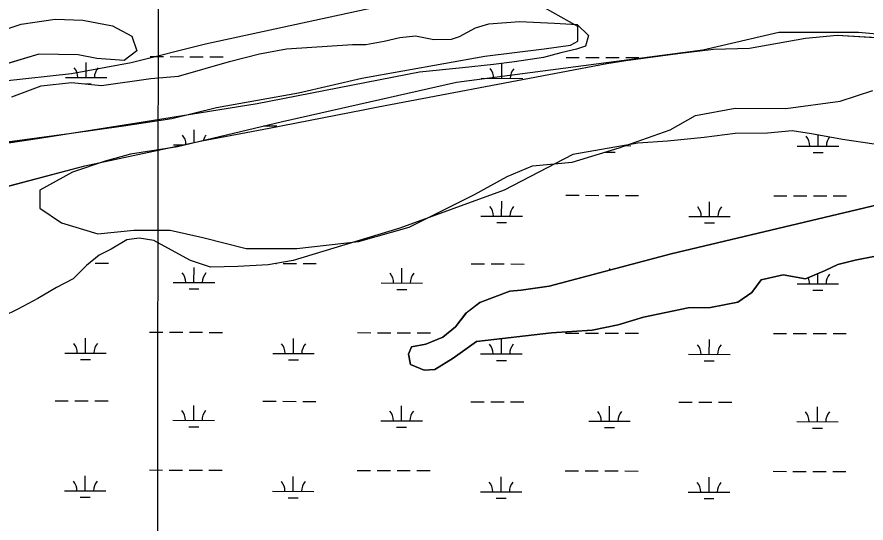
# Model space of a CAD drawing. Extents: x 3219052 to 3256913, y 800770 to 826146.
# Drawn here: x 3238609 to 3240658, y 819598 to 820820 of the extents above; entities that cross this region are included whole.
import ezdxf

# ---------------------------------------------------------------- set-up
doc = ezdxf.new("R2010")
doc.units = 0
for name, color, linetype in [('V-GRID-MAJR', 7, 'Continuous'), ('V-SITE-VEGE', 7, 'Continuous'), ('V-TOPO-SHOR', 7, 'Continuous'), ('V-WETL-SWMP', 7, 'Continuous')]:
    doc.layers.add(name, color=color, linetype=linetype)

msp = doc.modelspace()

# ---------------------------------------------------------------- linework, layer by layer
at = {"layer": 'V-GRID-MAJR'}
msp.add_spline([(3238932.4, 806165.2), (3238939.4, 812224), (3238946.5, 818286.2), (3238953.5, 824348.4), (3238953.5, 824351.8)], degree=3, dxfattribs=at)
at = {"layer": 'V-SITE-VEGE'}
for points in [[(3238596.6, 820627.1), (3238667.5, 820653.1), (3238740.6, 820661.2), (3238812.9, 820654.3), (3238932.2, 820671.4), (3238998.6, 820676.8), (3239122, 820711.8), (3239194.4, 820730.3), (3239259.2, 820742.5), (3239418.6, 820753.2), (3239451.2, 820753.5), (3239495.4, 820761.3), (3239532.8, 820770.3), (3239570.5, 820774.2), (3239615.4, 820764.9), (3239657.6, 820765.6), (3239677.5, 820772.3), (3239715.7, 820793.3), (3239747.9, 820802.7), (3239821.9, 820808.9), (3239906.1, 820804.3), (3239961, 820801.7), (3239988.7, 820775), (3239981.5, 820749.2), (3239959.6, 820741.7), (3239921.4, 820733.1), (3239880, 820722.1), (3239810.1, 820711.5), (3239759.2, 820704.5), (3239684.4, 820696.4), (3239580.2, 820686.3), (3239188.9, 820609.9), (3238913.3, 820565.4), (3238668.7, 820527.1), (3238415.8, 820489.6)], [(3238552.1, 820780.2), (3238619.4, 820802.3), (3238701.3, 820814), (3238767.7, 820812.2), (3238839.6, 820798.5), (3238886, 820772.9), (3238898.6, 820737.5), (3238868, 820714.1), (3238801.6, 820719.5), (3238756.7, 820728), (3238661.3, 820729.4), (3238522.1, 820688.1)], [(3238558.2, 820403.4), (3238773, 820460), (3239055.4, 820520.8), (3239217.7, 820551.4), (3239444.4, 820595.3), (3239481, 820602.7), (3239922.9, 820686.6), (3240033, 820706.9), (3240078.4, 820714.3), (3240204, 820731.5), (3240289.9, 820741.6), (3240377, 820744.5), (3240512.6, 820768.4), (3240589, 820775.3), (3240726.5, 820767.4)], [(3240677.7, 820512.7), (3240601.4, 820524.1), (3240526.7, 820537.8), (3240480.2, 820544.3), (3240420.5, 820539.3), (3240342.6, 820538.3), (3240267.5, 820528.6), (3240179.2, 820519.7), (3240107.6, 820514.7), (3239950.9, 820487.7), (3239785.3, 820401.5), (3239532.7, 820310), (3239275.7, 820232), (3239215.6, 820221.1), (3239142.1, 820217.3), (3239076.1, 820215.9), (3239027.6, 820231.9), (3238964.5, 820266.3), (3238939.1, 820279.9), (3238904.1, 820285.5), (3238874.3, 820281.2), (3238836.1, 820259.1), (3238807, 820244.9), (3238776.4, 820219.5), (3238744.5, 820187), (3238703.9, 820166.4), (3238659.3, 820139.9), (3238611.1, 820113.8), (3238574.5, 820096.4)], [(3240702.7, 820370), (3240188, 820247.8), (3239893.6, 820169.9), (3239826, 820160.1), (3239799, 820157.8), (3239726.5, 820130.6), (3239693.1, 820104.8), (3239667.2, 820071.1), (3239636.9, 820046.2), (3239595.9, 820029.6), (3239560.9, 820023.3), (3239554.1, 820005.5), (3239559.2, 819980.8), (3239592.1, 819966.8), (3239617.2, 819968.3), (3239662.2, 819995.6), (3239718.3, 820036.4), (3239898.9, 820057.4), (3239997.5, 820063.5), (3240060.3, 820076), (3240121.2, 820094.9), (3240229, 820117.7), (3240283, 820118.3), (3240348.6, 820130.8), (3240382.5, 820154.6), (3240405.6, 820184.7), (3240458.2, 820196.9), (3240512.2, 820187.2), (3240559.9, 820207.4), (3240590.2, 820222), (3240632.4, 820232.6), (3240681.3, 820242.4)]]:
    msp.add_lwpolyline(points, dxfattribs=at)
at = {"layer": 'V-TOPO-SHOR'}
for points in [[(3238542.8, 820512.2), (3238740.4, 820538.8), (3238866.2, 820556.5), (3238983.1, 820574.2), (3239090.9, 820600.9), (3239288.6, 820636.4), (3239441.4, 820672.1), (3239738, 820725.3), (3239881.8, 820743), (3239944.7, 820751.9), (3239962.6, 820760.8), (3239962.7, 820796.7), (3239882, 820841.8), (3239756.2, 820842.1), (3239513.7, 820851.6), (3239064.3, 820753.7), (3238884.5, 820709.2), (3238740.7, 820682.5), (3238579, 820664.9)], [(3240736.5, 820773.1), (3240640.4, 820782), (3240535.5, 820782.2), (3240448.1, 820782.4), (3240264.5, 820739.1), (3239669.9, 820661.7), (3239250.2, 820566.4), (3238996.6, 820505.7), (3238882.9, 820488.5), (3238821.7, 820471.1), (3238743, 820445.1), (3238664.2, 820401.5), (3238664.1, 820357.8), (3238716.5, 820322.8), (3238803.8, 820296.4), (3238891.3, 820304.9), (3238978.7, 820304.7), (3239057.3, 820287.1), (3239162.1, 820260.7), (3239236.7, 820260.5)], [(3239236.7, 820260.5), (3239284.5, 820260.4), (3239433.1, 820277.6), (3239555.6, 820312.3), (3239713.1, 820390.6), (3239791.8, 820434.1), (3239853.1, 820460.2), (3239949.2, 820468.8), (3240062.9, 820503.5), (3240185.4, 820547), (3240246.7, 820581.8), (3240342.8, 820599.1), (3240465.2, 820598.8), (3240596.4, 820616), (3240675.1, 820642.1)]]:
    msp.add_lwpolyline(points, dxfattribs=at)
at = {"layer": 'V-WETL-SWMP'}
for p, q in [((3238552.1, 820780.2), (3238619.4, 820802.3)), ((3238619.4, 820802.3), (3238701.3, 820814)), ((3238701.3, 820814), (3238767.7, 820812.2)), ((3238767.7, 820812.2), (3238839.6, 820798.5)), ((3238839.6, 820798.5), (3238886, 820772.9)), ((3239715.7, 820793.3), (3239747.9, 820802.7)), ((3239747.9, 820802.7), (3239821.9, 820808.9)), ((3239821.9, 820808.9), (3239906.1, 820804.3)), ((3239906.1, 820804.3), (3239961, 820801.7)), ((3239961, 820801.7), (3239988.7, 820775)), ((3239677.5, 820772.3), (3239715.7, 820793.3)), ((3238886, 820772.9), (3238898.6, 820737.5)), ((3239451.2, 820753.5), (3239495.4, 820761.3)), ((3239495.4, 820761.3), (3239532.8, 820770.3)), ((3239532.8, 820770.3), (3239570.5, 820774.2)), ((3239570.5, 820774.2), (3239615.4, 820764.9)), ((3239615.4, 820764.9), (3239657.6, 820765.6)), ((3239657.6, 820765.6), (3239677.5, 820772.3)), ((3239988.7, 820775), (3239981.5, 820749.2)), ((3240377, 820744.5), (3240512.6, 820768.4)), ((3240512.6, 820768.4), (3240589, 820775.3)), ((3240589, 820775.3), (3240726.5, 820767.4)), ((3238898.6, 820737.5), (3238868, 820714.1)), ((3239194.4, 820730.3), (3239259.2, 820742.5)), ((3239259.2, 820742.5), (3239418.6, 820753.2)), ((3239418.6, 820753.2), (3239451.2, 820753.5)), ((3239959.6, 820741.7), (3239921.4, 820733.1)), ((3239981.5, 820749.2), (3239959.6, 820741.7)), ((3240204, 820731.5), (3240289.9, 820741.6)), ((3240289.9, 820741.6), (3240377, 820744.5)), ((3238661.3, 820729.4), (3238522.1, 820688.1)), ((3238756.7, 820728), (3238661.3, 820729.4)), ((3238801.6, 820719.5), (3238756.7, 820728)), ((3238868, 820714.1), (3238801.6, 820719.5)), ((3238930.5, 820723.9), (3238962.5, 820723.8)), ((3238978.5, 820723.8), (3239010.5, 820723.7)), ((3239026.5, 820723.7), (3239058.5, 820723.6)), ((3239074.5, 820723.6), (3239106.5, 820723.5)), ((3239122, 820711.8), (3239194.4, 820730.3)), ((3239880, 820722.1), (3239810.1, 820711.5)), ((3239921.4, 820733.1), (3239880, 820722.1)), ((3239934.3, 820721.8), (3239966.3, 820721.7)), ((3239982.3, 820721.7), (3240014.3, 820721.6)), ((3240030.3, 820721.6), (3240062.3, 820721.5)), ((3240078.3, 820721.5), (3240110.3, 820721.4)), ((3240078.4, 820714.3), (3240204, 820731.5)), ((3238775.8, 820673.5), (3238775.9, 820709.5)), ((3238998.6, 820676.8), (3239122, 820711.8)), ((3239684.4, 820696.4), (3239580.2, 820686.3)), ((3239759.2, 820704.5), (3239684.4, 820696.4)), ((3239810.1, 820711.5), (3239759.2, 820704.5)), ((3239779.6, 820671.4), (3239779.7, 820707.3)), ((3239922.9, 820686.6), (3240033, 820706.9)), ((3240033, 820706.9), (3240078.4, 820714.3)), ((3238932.2, 820671.4), (3238998.6, 820676.8)), ((3239580.2, 820686.3), (3239188.9, 820609.9)), ((3239481, 820602.7), (3239922.9, 820686.6)), ((3238667.5, 820653.1), (3238740.6, 820661.2)), ((3238725.8, 820673.6), (3238825.8, 820673.4)), ((3238740.6, 820661.2), (3238812.9, 820654.3)), ((3238773.9, 820658), (3238787.8, 820658)), ((3238812.9, 820654.3), (3238932.2, 820671.4)), ((3239729.6, 820671.5), (3239829.6, 820671.3)), ((3238596.6, 820627.1), (3238667.5, 820653.1)), ((3239188.9, 820609.9), (3238913.3, 820565.4)), ((3239217.7, 820551.4), (3239444.4, 820595.3)), ((3239444.4, 820595.3), (3239481, 820602.7)), ((3238913.3, 820565.4), (3238668.7, 820527.1)), ((3239204.1, 820557.1), (3239236.1, 820557.1)), ((3239036.9, 820516.8), (3239037, 820547.1)), ((3239055.4, 820520.8), (3239217.7, 820551.4)), ((3240342.6, 820538.3), (3240267.5, 820528.6)), ((3240420.5, 820539.3), (3240342.6, 820538.3)), ((3240480.2, 820544.3), (3240420.5, 820539.3)), ((3240526.7, 820537.8), (3240480.2, 820544.3)), ((3240601.4, 820524.1), (3240526.7, 820537.8)), ((3240542.6, 820507.9), (3240542.7, 820534.9)), ((3238668.7, 820527.1), (3238415.8, 820489.6)), ((3238773, 820460), (3239055.4, 820520.8)), ((3238986.9, 820511.2), (3239010.3, 820511.1)), ((3240107.6, 820514.7), (3239950.9, 820487.7)), ((3240179.2, 820519.7), (3240107.6, 820514.7)), ((3240267.5, 820528.6), (3240179.2, 820519.7)), ((3240677.7, 820512.7), (3240601.4, 820524.1)), ((3240028.7, 820493.5), (3240052.7, 820493.5)), ((3240073.7, 820508.9), (3240090.7, 820508.8)), ((3240492.6, 820508), (3240592.6, 820507.8)), ((3240530.6, 820492.5), (3240554.6, 820492.4)), ((3239950.9, 820487.7), (3239785.3, 820401.5)), ((3238558.2, 820403.4), (3238773, 820460)), ((3239785.3, 820401.5), (3239532.7, 820310)), ((3239933.6, 820389.1), (3239965.6, 820389)), ((3239981.6, 820389), (3240013.6, 820388.9)), ((3240029.6, 820388.9), (3240061.6, 820388.8)), ((3240077.6, 820388.8), (3240109.6, 820388.7)), ((3239778.9, 820338.7), (3239779, 820374.7)), ((3240188, 820247.8), (3240702.7, 820370)), ((3240280.8, 820337.6), (3240280.9, 820373.6)), ((3240435.5, 820388), (3240467.5, 820388)), ((3240483.5, 820387.9), (3240515.5, 820387.9)), ((3240531.5, 820387.8), (3240563.5, 820387.8)), ((3240579.5, 820387.7), (3240611.5, 820387.7)), ((3239728.9, 820338.8), (3239828.9, 820338.6)), ((3240230.8, 820337.7), (3240330.8, 820337.5)), ((3239532.7, 820310), (3239275.7, 820232)), ((3239766.9, 820323.3), (3239790.9, 820323.2)), ((3240268.8, 820322.2), (3240292.8, 820322.2)), ((3238874.3, 820281.2), (3238836.1, 820259.1)), ((3238904.1, 820285.5), (3238874.3, 820281.2)), ((3238939.1, 820279.9), (3238904.1, 820285.5)), ((3238964.5, 820266.3), (3238939.1, 820279.9)), ((3239027.6, 820231.9), (3238964.5, 820266.3)), ((3238807, 820244.9), (3238776.4, 820219.5)), ((3238836.1, 820259.1), (3238807, 820244.9)), ((3239893.6, 820169.9), (3240188, 820247.8)), ((3238797.5, 820225.3), (3238829.5, 820225.2)), ((3239076.1, 820215.9), (3239027.6, 820231.9)), ((3239275.7, 820232), (3239215.6, 820221.1)), ((3239233.9, 820224.4), (3239235.4, 820224.4)), ((3239251.4, 820224.4), (3239283.4, 820224.3)), ((3239299.4, 820224.3), (3239331.4, 820224.2)), ((3240632.4, 820232.6), (3240590.2, 820222)), ((3240681.3, 820242.4), (3240632.4, 820232.6)), ((3238776.4, 820219.5), (3238744.5, 820187)), ((3239036.2, 820178.4), (3239036.3, 820214.4)), ((3239142.1, 820217.3), (3239076.1, 820215.9)), ((3239215.6, 820221.1), (3239142.1, 820217.3)), ((3239538.1, 820177.3), (3239538.2, 820213.3)), ((3239705.3, 820223.4), (3239737.3, 820223.3)), ((3239753.3, 820223.3), (3239785.3, 820223.2)), ((3239801.3, 820223.2), (3239833.3, 820223.1)), ((3240040.1, 820208.6), (3240040.1, 820212.3)), ((3240559.9, 820207.4), (3240512.2, 820187.2)), ((3240590.2, 820222), (3240559.9, 820207.4)), ((3238744.5, 820187), (3238703.9, 820166.4)), ((3240405.6, 820184.8), (3240382.5, 820154.6)), ((3240458.2, 820196.9), (3240405.6, 820184.8)), ((3240512.2, 820187.2), (3240458.2, 820196.9)), ((3240541.9, 820175.2), (3240542, 820199.8)), ((3238703.9, 820166.4), (3238659.3, 820139.9)), ((3238986.2, 820178.5), (3239086.2, 820178.3)), ((3239024.2, 820163), (3239048.2, 820162.9)), ((3239488.1, 820177.4), (3239588.1, 820177.2)), ((3239826, 820160.1), (3239893.6, 820169.9)), ((3240491.9, 820175.3), (3240591.9, 820175.1)), ((3239526.1, 820161.9), (3239550.1, 820161.9)), ((3239726.5, 820130.6), (3239799, 820157.8)), ((3239799, 820157.8), (3239826, 820160.1)), ((3240382.5, 820154.6), (3240348.7, 820130.8)), ((3240529.9, 820159.8), (3240553.9, 820159.8)), ((3238659.3, 820139.9), (3238611.1, 820113.8)), ((3239693.1, 820104.9), (3239726.5, 820130.6)), ((3240348.7, 820130.8), (3240283, 820118.3)), ((3238611.1, 820113.8), (3238574.5, 820096.4)), ((3239667.2, 820071.1), (3239693.1, 820104.9)), ((3240229, 820117.7), (3240121.2, 820094.9)), ((3240283, 820118.3), (3240229, 820117.7)), ((3240121.2, 820094.9), (3240060.3, 820076)), ((3239636.9, 820046.2), (3239667.2, 820071.1)), ((3239997.5, 820063.5), (3239898.9, 820057.4)), ((3240060.3, 820076), (3239997.5, 820063.5)), ((3238774.4, 820008.1), (3238774.5, 820044.1)), ((3238929.1, 820058.5), (3238961.1, 820058.5)), ((3238977.1, 820058.4), (3239009.1, 820058.4)), ((3239025.1, 820058.3), (3239057.1, 820058.3)), ((3239073.1, 820058.2), (3239105.1, 820058.2)), ((3239276.3, 820007.1), (3239276.4, 820043.1)), ((3239431, 820057.5), (3239463, 820057.4)), ((3239479, 820057.4), (3239511, 820057.3)), ((3239527, 820057.3), (3239559, 820057.2)), ((3239575, 820057.2), (3239607, 820057.1)), ((3239595.9, 820029.6), (3239636.9, 820046.2)), ((3239898.9, 820057.4), (3239718.3, 820036.4)), ((3239778.2, 820006), (3239778.3, 820042)), ((3239932.9, 820056.4), (3239964.9, 820056.4)), ((3239980.9, 820056.3), (3240012.9, 820056.3)), ((3240028.9, 820056.2), (3240060.9, 820056.2)), ((3240076.9, 820056.1), (3240108.9, 820056.1)), ((3240280.1, 820005), (3240280.2, 820041)), ((3240434.8, 820055.4), (3240466.8, 820055.3)), ((3240482.8, 820055.3), (3240514.8, 820055.2)), ((3240530.8, 820055.2), (3240562.8, 820055.1)), ((3240578.8, 820055.1), (3240610.8, 820055)), ((3239554.1, 820005.5), (3239560.9, 820023.3)), ((3239560.9, 820023.3), (3239595.9, 820029.6)), ((3239718.3, 820036.4), (3239662.2, 819995.6)), ((3238724.4, 820008.2), (3238824.4, 820008)), ((3239226.3, 820007.2), (3239326.3, 820007)), ((3239559.2, 819980.8), (3239554.1, 820005.5)), ((3239728.2, 820006.1), (3239828.2, 820005.9)), ((3240230.1, 820005.1), (3240330.1, 820004.9)), ((3238762.4, 819992.7), (3238786.4, 819992.7)), ((3239264.3, 819991.7), (3239288.3, 819991.6)), ((3239592.1, 819966.8), (3239559.2, 819980.8)), ((3239662.2, 819995.6), (3239617.2, 819968.3)), ((3239766.2, 819990.6), (3239790.2, 819990.6)), ((3240268.1, 819989.6), (3240292.1, 819989.5)), ((3239617.2, 819968.3), (3239592.1, 819966.8)), ((3238700.8, 819892.8), (3238732.8, 819892.8)), ((3238748.8, 819892.7), (3238780.8, 819892.7)), ((3238796.8, 819892.6), (3238828.8, 819892.6)), ((3239035.5, 819845.7), (3239035.6, 819881.7)), ((3239202.7, 819891.8), (3239234.7, 819891.7)), ((3239250.7, 819891.7), (3239282.7, 819891.6)), ((3239298.7, 819891.6), (3239330.7, 819891.5)), ((3239537.4, 819844.7), (3239537.5, 819880.7)), ((3239704.6, 819890.7), (3239736.6, 819890.7)), ((3239752.6, 819890.6), (3239784.6, 819890.6)), ((3239800.6, 819890.5), (3239832.6, 819890.5)), ((3240039.3, 819843.6), (3240039.4, 819879.6)), ((3240206.5, 819889.7), (3240238.5, 819889.6)), ((3240254.5, 819889.6), (3240286.5, 819889.5)), ((3240302.5, 819889.5), (3240334.5, 819889.4)), ((3240541.2, 819842.5), (3240541.3, 819878.5)), ((3238985.5, 819845.8), (3239085.5, 819845.6)), ((3239487.4, 819844.8), (3239587.4, 819844.5)), ((3239989.3, 819843.7), (3240089.3, 819843.5)), ((3240491.2, 819842.7), (3240591.2, 819842.4)), ((3239023.5, 819830.3), (3239047.5, 819830.2)), ((3239525.4, 819829.2), (3239549.4, 819829.2)), ((3240027.3, 819828.2), (3240051.3, 819828.1)), ((3240529.2, 819827.1), (3240553.2, 819827.1)), ((3238928.4, 819725.9), (3238960.4, 819725.8)), ((3238976.4, 819725.8), (3239008.4, 819725.7)), ((3239024.4, 819725.7), (3239056.4, 819725.6)), ((3239072.4, 819725.6), (3239104.4, 819725.5)), ((3239430.3, 819724.8), (3239462.3, 819724.7)), ((3239478.3, 819724.7), (3239510.3, 819724.6)), ((3239526.3, 819724.6), (3239558.3, 819724.5)), ((3239574.3, 819724.5), (3239606.3, 819724.4)), ((3239932.2, 819723.8), (3239964.2, 819723.7)), ((3239980.2, 819723.7), (3240012.2, 819723.6)), ((3240028.2, 819723.6), (3240060.2, 819723.5)), ((3240076.2, 819723.5), (3240108.2, 819723.4)), ((3240434.1, 819722.7), (3240466.1, 819722.6)), ((3240482.1, 819722.6), (3240514.1, 819722.5)), ((3240530.1, 819722.5), (3240562.1, 819722.4)), ((3240578.1, 819722.4), (3240610.1, 819722.3)), ((3238773.7, 819675.4), (3238773.8, 819711.4)), ((3239275.6, 819674.4), (3239275.7, 819710.4)), ((3239777.5, 819673.3), (3239777.6, 819709.3)), ((3240279.4, 819672.3), (3240279.5, 819708.3)), ((3238723.7, 819675.5), (3238823.7, 819675.3)), ((3239225.6, 819674.5), (3239325.6, 819674.3)), ((3239727.5, 819673.4), (3239827.5, 819673.2)), ((3240229.4, 819672.4), (3240329.4, 819672.2)), ((3238761.7, 819660), (3238785.7, 819660)), ((3239263.6, 819659), (3239287.6, 819658.9)), ((3239765.5, 819657.9), (3239789.5, 819657.9)), ((3240267.4, 819656.9), (3240291.4, 819656.8))]:
    msp.add_line(p, q, dxfattribs=at)
for centre, start, end in [((3238720.6, 820674.1), 359.1081, 40.6518), ((3238831.1, 820673.8), 139.1081, 180.6517), ((3239724.4, 820671.9), 359.1081, 40.6518), ((3239834.9, 820671.7), 139.1081, 180.6517), ((3238981.7, 820511.6), 1.4472, 40.6518), ((3239092.2, 820511.4), 139.1081, 163.5692), ((3240487.4, 820508.5), 359.1081, 40.6518), ((3240597.9, 820508.3), 142.2418, 180.6517), ((3239723.7, 820339.3), 359.1081, 40.6518), ((3239834.2, 820339), 139.1081, 180.6517), ((3240225.6, 820338.2), 359.1081, 40.6518), ((3240336.1, 820338), 139.1081, 180.6517), ((3238981, 820179), 359.1081, 40.6518), ((3239091.5, 820178.7), 139.1081, 180.6517), ((3239482.9, 820177.9), 359.1081, 40.6518), ((3239593.4, 820177.7), 139.1081, 180.6517), ((3240486.7, 820175.8), 359.1081, 23.8777), ((3240597.2, 820175.6), 139.1081, 180.6517), ((3238719.2, 820008.7), 359.1081, 40.6518), ((3238829.7, 820008.5), 139.1081, 180.6517), ((3239221.1, 820007.7), 359.1081, 40.6518), ((3239331.6, 820007.4), 139.1081, 180.6517), ((3239723, 820006.6), 359.1081, 40.6518), ((3239833.5, 820006.4), 139.1081, 180.6517), ((3240224.9, 820005.5), 359.1081, 40.6518), ((3240335.4, 820005.3), 139.1081, 180.6517), ((3238980.3, 819846.3), 359.1081, 40.6518), ((3239090.8, 819846.1), 139.1081, 180.6517), ((3239482.2, 819845.2), 359.1081, 40.6518), ((3239592.7, 819845), 139.1081, 180.6517), ((3239984.1, 819844.2), 359.1081, 40.6518), ((3240094.6, 819844), 139.1081, 180.6517), ((3240486, 819843.1), 359.1081, 40.6518), ((3240596.5, 819842.9), 139.1081, 180.6517), ((3238718.5, 819676), 359.1081, 40.6518), ((3238829, 819675.8), 139.1081, 180.6517), ((3239220.4, 819675), 359.1081, 40.6518), ((3239330.9, 819674.7), 139.1081, 180.6517), ((3239722.3, 819673.9), 359.1081, 40.6518), ((3239832.8, 819673.7), 139.1081, 180.6517), ((3240224.2, 819672.9), 359.1081, 40.6518), ((3240334.7, 819672.6), 139.1081, 180.6517)]:
    msp.add_arc(centre, 35.2, start, end, dxfattribs=at)

doc.saveas('drawing.dxf')
